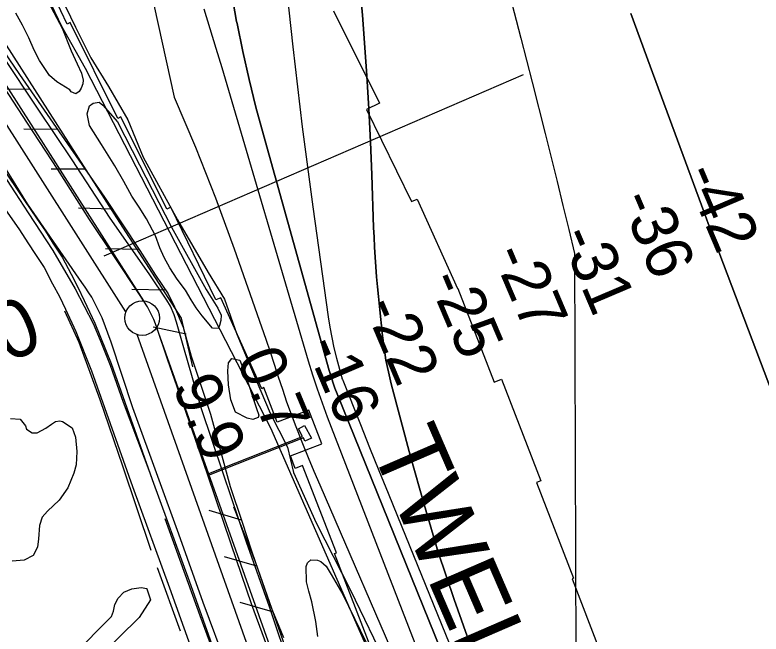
# Model space of a CAD drawing. Extents: x 3715084 to 3753216, y 488173 to 513963.
# Drawn here: x 3730573 to 3731651, y 510932 to 511826 of the extents above; entities that cross this region are included whole.
import ezdxf

# ---------------------------------------------------------------- set-up
doc = ezdxf.new("R2010")
doc.units = 0
for name, color, linetype in [('V-CHAN-DOCK', 7, 'Continuous'), ('V-FLOD-BASE', 7, 'Continuous'), ('V-LEVE-TOET', 7, 'Continuous'), ('V-RIVR-EDGE', 7, 'Continuous'), ('V-RIVR-RANG', 7, 'Continuous'), ('V-RIVR-RANG-IDEN', 7, 'Continuous'), ('V-ROAD-CNTR', 7, 'Continuous'), ('V-RRAP-FSHR', 7, 'Continuous'), ('V-RRAP-RVMT', 7, 'Continuous'), ('V-RRAP-RVMT-IDEN', 7, 'Continuous'), ('V-SITE-VEGE', 7, 'Continuous'), ('V-SURV-LINE', 7, 'Continuous'), ('V-TOPO-DPTH', 7, 'Continuous'), ('V-TOPO-MINR', 7, 'Continuous'), ('V-TOPO-SHOR', 7, 'Continuous'), ('V-TOPO-WATR', 7, 'Continuous')]:
    doc.layers.add(name, color=color, linetype=linetype)

msp = doc.modelspace()

# ---------------------------------------------------------------- linework, layer by layer
at = {"layer": 'V-CHAN-DOCK'}
msp.add_lwpolyline([(3730853.4, 511164.4), (3730988.9, 511217.5), (3730983, 511228.8), (3730991.7, 511233.7), (3731001.5, 511215.3), (3730992.1, 511210.7), (3730990.2, 511215.5), (3730854.7, 511162.3), (3730853.4, 511164.4)], dxfattribs=at)
at = {"layer": 'V-FLOD-BASE'}
msp.add_lwpolyline([(3730948.9, 510884.4), (3730915.7, 510974.8), (3730885.7, 511062.4), (3730851.5, 511163.4), (3730821, 511250.6), (3730794.2, 511327.9), (3730778, 511376.3), (3730773.8, 511386.7), (3730768.9, 511396.1), (3730764.7, 511404.7), (3730753.1, 511422.5), (3730716.2, 511478.6), (3730680.9, 511531), (3730635.4, 511602.8), (3730591.5, 511669.8), (3730550.4, 511732), (3730489.8, 511830.6)], dxfattribs=at)
at = {"layer": 'V-LEVE-TOET'}
for points in [[(3730972.6, 510878.5), (3730941.1, 510971.8), (3730907.9, 511064.9), (3730874.5, 511163), (3730842.2, 511259), (3730817.2, 511345.5), (3730806.8, 511382.5), (3730803.2, 511393.4), (3730798, 511405.7), (3730792.6, 511414.4), (3730767.4, 511452.4), (3730710.8, 511532.9), (3730655.8, 511616.9), (3730606.8, 511690.3), (3730554.3, 511769.1), (3730503.8, 511850.6)], [(3730880.6, 510883.7), (3730845.4, 510978.2), (3730810, 511076.8), (3730781.7, 511154.6), (3730743.8, 511259), (3730712.4, 511353.6), (3730699.1, 511388.7), (3730690.5, 511406.4), (3730684.3, 511418.5), (3730680.1, 511425), (3730674.7, 511433.1), (3730670, 511439.8), (3730642.9, 511479.1), (3730591.2, 511553.4), (3730550.3, 511618.9), (3730510.1, 511679.4), (3730460.4, 511758.5), (3730412.3, 511830.4)]]:
    msp.add_lwpolyline(points, dxfattribs=at)
at = {"layer": 'V-RIVR-EDGE'}
msp.add_lwpolyline([(3730638.6, 511854.6), (3730660.7, 511808.3), (3730682.8, 511764.4), (3730708.5, 511723), (3730736.6, 511674.9), (3730758.7, 511620.8), (3730808.3, 511530.6), (3730852.6, 511454.3), (3730875.9, 511415.8), (3730893.8, 511365.3), (3730915.2, 511314.8), (3730942.1, 511251.1), (3730967.2, 511202.4), (3730975.5, 511165.8), (3731008.3, 511093.1), (3731057.9, 510995.7), (3731111.7, 510885.1)], dxfattribs=at)
at = {"layer": 'V-RIVR-RANG'}
msp.add_line((3730702.1, 511478.3), (3731307.9, 511740.2), dxfattribs=at)
at = {"layer": 'V-ROAD-CNTR'}
for points in [[(3730316.4, 511915.4), (3730336.3, 511885.2), (3730410.4, 511773.5), (3730526.2, 511594.3), (3730562.2, 511541.4), (3730579.8, 511515.9), (3730592.1, 511497.3), (3730603.1, 511480.4), (3730615.6, 511461.5), (3730627.7, 511438.1), (3730637.5, 511419.9), (3730646.3, 511401.4), (3730661.1, 511369.3), (3730684, 511312.4), (3730743.2, 511145.4), (3730796.8, 510998.9), (3730865.3, 510807.3), (3730945.7, 510584.4), (3731059.2, 510263.6), (3731182, 509917.9)], [(3730352, 511915.8), (3730361.3, 511901.7), (3730435.5, 511790), (3730551.2, 511610.8), (3730587, 511558.4), (3730604.6, 511532.7), (3730617.2, 511513.8), (3730628.2, 511496.9), (3730641.5, 511476.7), (3730654.3, 511452.1), (3730664.2, 511433.4), (3730673.5, 511414.1), (3730688.6, 511381.2), (3730712.1, 511323), (3730771.4, 511155.5), (3730825, 511009.1), (3730893.5, 510817.4), (3730973.9, 510594.5), (3731087.5, 510273.6), (3731234.3, 509860.2), (3731380, 509453.3), (3731512.3, 509081.7), (3731621.1, 508778)]]:
    msp.add_lwpolyline(points, dxfattribs=at)
at = {"layer": 'V-RRAP-FSHR'}
for p, q in [((3730594.9, 511718.5), (3730546.1, 511718.9)), ((3730634.7, 511660.9), (3730585.9, 511661.3)), ((3730674.6, 511603.4), (3730625.8, 511603.6)), ((3730714.1, 511545.7), (3730665.3, 511547)), ((3730752.7, 511487.3), (3730703.9, 511488.6)), ((3730791, 511428.6), (3730742.1, 511430)), ((3730820.7, 511365.4), (3730772.9, 511375.4)), ((3730900.6, 511097), (3730853.7, 511110.8)), ((3730922.7, 511030.6), (3730875.8, 511044.1)), ((3730945.4, 510964.4), (3730898.5, 510978))]:
    msp.add_line(p, q, dxfattribs=at)
for points in [[(3730590.5, 511915.5), (3730640.5, 511810.1), (3730674.7, 511749.4), (3730942.4, 511229.9), (3731087.9, 510898.6), (3731152.8, 510769.6), (3731285.7, 510474.7), (3731364.4, 510257.4), (3731589.4, 509649.7), (3731673.3, 509366.3), (3731711.1, 509159.8), (3731810.3, 508873.9), (3731844.6, 508709.1), (3731864, 508582.5), (3731911.6, 508444.4), (3731969.6, 508298.6), (3732012.2, 508218.2), (3732090.6, 508029.4), (3732177.2, 507789.4), (3732249.3, 507529.5), (3732381.1, 506955.7), (3732463.5, 506674), (3732519.3, 506357.3)], [(3730478.2, 511910.9), (3730724.2, 511526.6), (3730813.3, 511388.4), (3730829.7, 511318.1)], [(3730524, 511828.3), (3730548.6, 511785.2), (3730579.9, 511740.3), (3730632.8, 511663.7), (3730702.7, 511562.9), (3730753.5, 511486.1), (3730776.4, 511450.7), (3730794.4, 511423.3), (3730803.8, 511404.9), (3730816.5, 511375.2), (3730827.9, 511333.5), (3730855.7, 511250), (3730884.3, 511145.3), (3730901.6, 511094), (3730914.6, 511054), (3730927.3, 511017.3), (3730942.1, 510974.2), (3730961.1, 510927.2)], [(3730888.9, 511115.9), (3730921, 511035.8), (3731083.5, 510571.3)]]:
    msp.add_lwpolyline(points, dxfattribs=at)
at = {"layer": 'V-RRAP-RVMT'}
for p, q in [((3730648.6, 511812.9), (3730599.8, 511915.6)), ((3731033.5, 511832), (3731099.8, 511698.9)), ((3730653, 511815), (3730648.6, 511812.9)), ((3730721.9, 511676.7), (3730653, 511815)), ((3731099.8, 511698.9), (3731081.4, 511689.8)), ((3731081.4, 511689.8), (3731146, 511556.6)), ((3730726.4, 511678.9), (3730721.9, 511676.7)), ((3730792.8, 511545.9), (3730726.4, 511678.9)), ((3731146, 511556.6), (3731154.4, 511560.4)), ((3731154.4, 511560.4), (3731212.7, 511431.1)), ((3730798.5, 511548.7), (3730792.8, 511545.9)), ((3730863.5, 511414.7), (3730798.5, 511548.7)), ((3731212.7, 511431.1), (3731213.2, 511431.3)), ((3731213.2, 511431.3), (3731265.6, 511296)), ((3730870.5, 511418), (3730863.5, 511414.7)), ((3730929.8, 511286.6), (3730870.5, 511418)), ((3731265.6, 511296), (3731276.5, 511300.2)), ((3731276.5, 511300.2), (3731333.3, 511153.7)), ((3730932.9, 511288.1), (3730929.8, 511286.6)), ((3730952.3, 511238.1), (3730932.9, 511288.1)), ((3730998.1, 511255.6), (3730952.3, 511238.1)), ((3731016.6, 511207), (3730998.1, 511255.6)), ((3730971.2, 511189.5), (3731016.6, 511207)), ((3730978, 511171.6), (3730971.2, 511189.5)), ((3730988.8, 511175.9), (3730978, 511171.6)), ((3731037.8, 511049.6), (3730988.8, 511175.9)), ((3731333.3, 511153.7), (3731326.7, 511151.1)), ((3731326.7, 511151.1), (3731380.3, 511013)), ((3731034.9, 511048.5), (3731037.8, 511049.6)), ((3731092, 510901.2), (3731034.9, 511048.5)), ((3731380.3, 511013), (3731378.3, 511012.2)), ((3731378.3, 511012.2), (3731427.4, 510885.5))]:
    msp.add_line(p, q, dxfattribs=at)
at = {"layer": 'V-SITE-VEGE'}
for p, q in [((3730584.8, 511915.4), (3730641.3, 511807.1)), ((3730584.3, 511811.4), (3730574.7, 511828.7)), ((3730593.1, 511792.9), (3730584.3, 511811.4)), ((3730641.3, 511807.1), (3730654.4, 511774.3)), ((3730600.8, 511775.2), (3730593.1, 511792.9)), ((3730608.5, 511760.5), (3730600.8, 511775.2)), ((3730654.4, 511774.3), (3730663.2, 511755.4)), ((3730623.1, 511738.9), (3730608.5, 511760.5)), ((3730663.2, 511755.4), (3730669.3, 511742)), ((3730669.3, 511742), (3730672, 511731.9)), ((3730633.9, 511729.7), (3730623.1, 511738.9)), ((3730652.4, 511718.1), (3730633.9, 511729.7)), ((3730672, 511731.9), (3730671.2, 511726.9)), ((3730654.7, 511715), (3730652.4, 511718.1)), ((3730668.9, 511720.4), (3730666.2, 511715.4)), ((3730671.2, 511726.9), (3730668.9, 511720.4)), ((3730661.2, 511712.3), (3730654.7, 511715)), ((3730666.2, 511715.4), (3730661.2, 511712.3))]:
    msp.add_line(p, q, dxfattribs=at)
for points in [[(3730858.8, 511373.9), (3730843.8, 511391.6), (3730834.9, 511403.2), (3730828, 511415.1), (3730819.5, 511429), (3730807.6, 511444.8), (3730796.9, 511461), (3730788.8, 511476.1), (3730782.6, 511489.9), (3730776.1, 511507.3), (3730763.1, 511531.9), (3730752.7, 511548.5), (3730742.3, 511564.3), (3730730.8, 511585.9), (3730717.7, 511608.2), (3730698.5, 511639.1), (3730681.2, 511666.5), (3730677.4, 511683.4), (3730681.2, 511695), (3730686.2, 511698.8), (3730694.7, 511700.3), (3730700.1, 511695.7), (3730721.6, 511671.8), (3730753.1, 511609.7), (3730799.6, 511519.9), (3730849.6, 511429.8), (3730866.5, 511402.8), (3730871.1, 511392.8), (3730870.7, 511385), (3730868.8, 511377.7), (3730866.8, 511373.5)], [(3730908.7, 511244), (3730892.1, 511252.5), (3730885.2, 511270.6), (3730881.8, 511292.2), (3730881, 511312.6), (3730881.8, 511323.8), (3730886.4, 511330.3), (3730898, 511328), (3730907.2, 511303.7), (3730915.3, 511278.3), (3730922.2, 511257.9), (3730925.6, 511248.3), (3730924.8, 511244.8), (3730917.1, 511242.1)], [(3730345.5, 510641.4), (3730430.8, 510713.1), (3730600.7, 510844.7), (3730712.7, 510957.9), (3730715.8, 510965.6), (3730717.8, 510974.9), (3730722.5, 510984.1), (3730730.7, 510992.8), (3730742, 510997.9), (3730755.8, 510999.4), (3730764, 510998.4), (3730764, 510997.9), (3730769.1, 510982), (3730752.7, 510956.4), (3730636.6, 510842.1), (3730464.6, 510707.4), (3730366.5, 510628.5), (3730350.1, 510622.9), (3730342.4, 510622.9), (3730340.4, 510624.5), (3730338.8, 510629.1), (3730340.4, 510634.2)]]:
    msp.add_lwpolyline(points, close=True, dxfattribs=at)
for points in [[(3730566.8, 511243.8), (3730580.7, 511242.8), (3730588.4, 511233), (3730589.9, 511228.4), (3730598.1, 511222.8), (3730605.3, 511222.8), (3730618.1, 511229.4), (3730626.3, 511235.6), (3730632, 511239.1), (3730638.1, 511240.2), (3730642.2, 511239.1), (3730656.1, 511229.9), (3730660.7, 511216.5), (3730662.7, 511196), (3730661.7, 511176.5), (3730658.1, 511164.7), (3730649.8, 511143.7), (3730637, 511125.8), (3730620.5, 511109.9), (3730612.8, 511101.2), (3730608.7, 511088.9), (3730607.2, 511069.9), (3730605.6, 511057.6), (3730599.4, 511045.8), (3730586.6, 511039.1), (3730569.2, 511037.6)], [(3731011, 510929), (3731007.9, 510950.5), (3731002.2, 510978.7), (3730998, 510994.1), (3730994.5, 511007.6), (3730994.1, 511029.9), (3730996.1, 511035.3), (3731000.7, 511039.5), (3731010.3, 511039.1), (3731015.3, 511037.2), (3731023, 511030.6), (3731030, 511018.3), (3731046.9, 510989.4), (3731088.7, 510903.4)]]:
    msp.add_lwpolyline(points, dxfattribs=at)
at = {"layer": 'V-SURV-LINE'}
for points in [[(3730733.7, 511397.4), (3730404.5, 511913.2)], [(3730439.8, 511913.6), (3730759, 511413.5)], [(3730778, 511374.8), (3731283.4, 509953.1)], [(3731255.1, 509943.1), (3730749.7, 511364.8)]]:
    msp.add_lwpolyline(points, dxfattribs=at)
msp.add_circle((3730757.1, 511388.6), 25, dxfattribs=at)
at = {"layer": 'V-TOPO-DPTH'}
for points in [[(3730756.9, 511917.6), (3730803.4, 511707.4), (3730834.3, 511635.2), (3730863, 511562.1), (3730890.1, 511488.4), (3730929.5, 511376), (3730935.7, 511358), (3730941.8, 511340), (3730947.8, 511321.9), (3730953.6, 511303.8), (3730959.6, 511285.7), (3730965.7, 511267.6), (3730972.3, 511249.8), (3730979, 511231.9), (3730980.9, 511227.3), (3730988.8, 511207.4), (3730996.9, 511187.4), (3731005.2, 511167.6), (3731013.7, 511147.8), (3731261.4, 510576.3)], [(3731279, 510686), (3731038.8, 511279.4), (3731035.6, 511287.6), (3731032.7, 511295.9), (3731030, 511304.3), (3731027.4, 511312.7), (3730932.2, 511653), (3730921.5, 511692.9), (3730911.6, 511733), (3730902.6, 511773.3), (3730894.2, 511813.7), (3730893.6, 511816.8), (3730886.4, 511855.9)], [(3731279, 510686), (3731038.8, 511279.4), (3731035.6, 511287.6), (3731032.7, 511295.9), (3731030, 511304.3), (3731027.4, 511312.7), (3730932.2, 511653), (3730921.5, 511692.9), (3730911.6, 511733), (3730902.6, 511773.3), (3730894.2, 511813.7), (3730893.6, 511816.8), (3730886.4, 511855.9)], [(3731073.1, 511853.4), (3731075.5, 511825.9), (3731078.5, 511785.8), (3731081.8, 511738.2), (3731084.8, 511690.6), (3731087.1, 511643), (3731089, 511595.4), (3731091.5, 511519.3), (3731092.1, 511505.1), (3731092.8, 511490.8), (3731093.7, 511476.5), (3731094.7, 511462.3), (3731095.8, 511448), (3731097.1, 511433.8), (3731098.4, 511419.6), (3731099.8, 511405.4), (3731104.3, 511363), (3731106.5, 511345.4), (3731109.3, 511328), (3731112.9, 511310.7), (3731117, 511293.5), (3731144.8, 511188.6), (3731164.3, 511119.3), (3731185, 511050.5), (3731207.8, 510982.3), (3731231.9, 510914.5)], [(3731231.9, 510914.5), (3731207.8, 510982.3), (3731185, 511050.5), (3731164.3, 511119.3), (3731144.8, 511188.6), (3731117, 511293.5), (3731112.9, 511310.7), (3731109.3, 511328), (3731106.5, 511345.4), (3731104.3, 511363), (3731099.8, 511405.4), (3731098.4, 511419.6), (3731097.1, 511433.8), (3731095.8, 511448), (3731094.7, 511462.3), (3731093.7, 511476.5), (3731092.8, 511490.8), (3731092.1, 511505.1), (3731091.5, 511519.3), (3731089, 511595.4), (3731087.1, 511643), (3731084.8, 511690.6), (3731081.8, 511738.2), (3731078.5, 511785.8), (3731075.5, 511825.9), (3731073.1, 511853.4)], [(3731287.9, 511856), (3731304.3, 511792.7), (3731320.4, 511729.3), (3731339.2, 511654.9), (3731347.9, 511620.3), (3731356.5, 511585.7), (3731365, 511551), (3731373.6, 511516.4), (3731373.6, 511516.3), (3731381.9, 511481.7), (3731384.4, 510610), (3731389.3, 510595.8), (3731394.3, 510581.7), (3731399.3, 510567.5), (3731404.4, 510553.4), (3731527.2, 510212.8), (3731546.3, 510160), (3731565.4, 510107.1), (3731584.5, 510054.3), (3731603.6, 510001.6), (3731618.3, 509961.1), (3731630, 509928.5), (3731641.6, 509895.9)], [(3731287.9, 511856), (3731304.3, 511792.7), (3731320.4, 511729.3), (3731339.2, 511654.9), (3731347.9, 511620.3), (3731356.5, 511585.7), (3731365, 511551), (3731373.6, 511516.4), (3731373.6, 511516.3), (3731381.9, 511481.7), (3731384.4, 510610), (3731389.3, 510595.8), (3731394.3, 510581.7), (3731399.3, 510567.5), (3731404.4, 510553.4), (3731527.2, 510212.8), (3731546.3, 510160), (3731565.4, 510107.1), (3731584.5, 510054.3), (3731603.6, 510001.6), (3731618.3, 509961.1), (3731630, 509928.5), (3731641.6, 509895.9)], [(3731745.6, 511075.2), (3731585, 511498.3), (3731580, 511511.7), (3731575, 511525), (3731570, 511538.3), (3731565.1, 511551.7), (3731519, 511676.5), (3731491, 511752.2), (3731463.1, 511828)], [(3731745.6, 511075.2), (3731585, 511498.3), (3731580, 511511.7), (3731575, 511525), (3731570, 511538.3), (3731565.1, 511551.7), (3731519, 511676.5), (3731491, 511752.2), (3731463.1, 511828)]]:
    msp.add_lwpolyline(points, dxfattribs=at)
at = {"layer": 'V-TOPO-MINR'}
for points in [[(3730965.9, 511860.2), (3730974.8, 511779.9), (3730981.5, 511722.2), (3730988.4, 511664.5), (3730995.9, 511606.9), (3731003.6, 511549.3), (3731025.7, 511390.2), (3731028.1, 511375.2), (3731030.9, 511360.3), (3731034.2, 511345.5), (3731037.8, 511330.8), (3731045, 511304.3), (3731045.4, 511302.9), (3731045.8, 511301.5), (3731046.3, 511300.1), (3731046.8, 511298.7), (3731072.3, 511235.1), (3731085.6, 511201.9), (3731098.9, 511168.7), (3731112.3, 511135.6), (3731125.8, 511102.4), (3731339.4, 510578.4)], [(3730886.4, 511855.9), (3730893.6, 511816.8), (3730894.2, 511813.7), (3730902.6, 511773.3), (3730911.6, 511733), (3730921.5, 511692.9), (3730932.2, 511653), (3731027.4, 511312.7), (3731030, 511304.3), (3731032.7, 511295.9), (3731035.6, 511287.6), (3731038.8, 511279.4), (3731279, 510686)], [(3731073.1, 511853.4), (3731075.5, 511825.9), (3731078.5, 511785.8), (3731081.8, 511738.2), (3731084.8, 511690.6), (3731087.1, 511643), (3731089, 511595.4), (3731091.5, 511519.3), (3731092.1, 511505.1), (3731092.8, 511490.8), (3731093.7, 511476.5), (3731094.7, 511462.3), (3731095.8, 511448), (3731097.1, 511433.8), (3731098.4, 511419.6), (3731099.8, 511405.4), (3731104.3, 511363), (3731106.5, 511345.4), (3731109.3, 511328), (3731112.9, 511310.7), (3731117, 511293.5), (3731144.8, 511188.6), (3731164.3, 511119.3), (3731185, 511050.5), (3731207.8, 510982.3), (3731231.9, 510914.5)], [(3731287.9, 511856), (3731304.3, 511792.7), (3731320.4, 511729.3), (3731339.2, 511654.9), (3731347.9, 511620.3), (3731356.5, 511585.7), (3731365, 511551), (3731373.6, 511516.4), (3731373.6, 511516.3), (3731381.9, 511481.7), (3731384.4, 510610), (3731389.3, 510595.8), (3731394.3, 510581.7), (3731399.3, 510567.5), (3731404.4, 510553.4), (3731527.2, 510212.8), (3731546.3, 510160), (3731565.4, 510107.1), (3731584.5, 510054.3), (3731603.6, 510001.6), (3731618.3, 509961.1), (3731630, 509928.5), (3731641.6, 509895.9)], [(3730846.4, 511835), (3730855, 511806.7), (3730863.5, 511778.4), (3730872, 511750.1), (3730997, 511326.9), (3731003.3, 511306.6), (3731010, 511286.3), (3731017.1, 511266.2), (3731024.5, 511246.2), (3731132.6, 510966.5), (3731160.3, 510895.8)], [(3731463.1, 511828), (3731491, 511752.2), (3731519, 511676.5), (3731565.1, 511551.7), (3731570, 511538.3), (3731575, 511525), (3731580, 511511.7), (3731585, 511498.3), (3731745.6, 511075.2)]]:
    msp.add_lwpolyline(points, dxfattribs=at)
at = {"layer": 'V-TOPO-SHOR'}
msp.add_line((3730778.8, 511028.4), (3730812.2, 510936.9), dxfattribs=at)
for points in [[(3730351.4, 511912.5), (3730357.9, 511902.7), (3730413.9, 511815), (3730491.3, 511694.6), (3730542, 511617.5), (3730592.4, 511540.6), (3730627.9, 511486.2), (3730660.3, 511430.8), (3730686.3, 511380.7), (3730696.5, 511356.5), (3730710.7, 511320.7), (3730729.7, 511267.1), (3730760, 511186.9), (3730770, 511159.8)], [(3730645, 511398.8), (3730665.6, 511353.7), (3730695.9, 511271), (3730728.5, 511175.3), (3730769.8, 511053.4)], [(3730789.7, 511099.2), (3730840.6, 510959), (3730875.5, 510863.9), (3730912.5, 510760.2), (3730944.3, 510673.1), (3730979.8, 510570.8), (3731015.2, 510473.6), (3731049.9, 510378.4), (3731087.6, 510275.1), (3731126.1, 510163.2), (3731159.8, 510067.6), (3731189.3, 509988.7), (3731223.2, 509887.9), (3731249.4, 509812.1), (3731276.9, 509738.1), (3731311.8, 509646.1), (3731344.6, 509553.5), (3731380.3, 509457.4), (3731421.4, 509337), (3731457.9, 509239), (3731487.7, 509152.6), (3731531.1, 509030.2), (3731557.3, 508957), (3731588.1, 508867)]]:
    msp.add_lwpolyline(points, dxfattribs=at)
at = {"layer": 'V-TOPO-WATR'}
msp.add_lwpolyline([(3730756.9, 511917.6), (3730803.4, 511707.4), (3730834.3, 511635.2), (3730863, 511562.1), (3730890.1, 511488.4), (3730929.5, 511376), (3730935.7, 511358), (3730941.8, 511340), (3730947.8, 511321.9), (3730953.6, 511303.8), (3730959.6, 511285.7), (3730965.7, 511267.6), (3730972.3, 511249.8), (3730979, 511231.9), (3730980.9, 511227.3), (3730988.8, 511207.4), (3730996.9, 511187.4), (3731005.2, 511167.6), (3731013.7, 511147.8), (3731261.4, 510576.3)], dxfattribs=at)

# ---------------------------------------------------------------- texts
at = {"layer": 'V-RIVR-RANG'}
for s, rotation, p in [('-42', 293.037, (3731538.7, 511597.5)), ('-36', 293.037, (3731446.1, 511559.5)), ('-31', 293.037, (3731359.5, 511507.8)), ('-27', 293.037, (3731262.1, 511481.2)), ('-25', 293.037, (3731169.3, 511443.8)), ('-22', 293.037, (3731076.8, 511405.8)), ('-16', 293.037, (3730992.3, 511349)), ('0.7', 292.7583, (3730892.4, 511329.6)), ('9.9', 292.7583, (3730800.1, 511290.9))]:
    msp.add_text(s, height=67, rotation=rotation, dxfattribs=at).set_placement(p)
at = {"layer": 'V-RIVR-RANG-IDEN'}
msp.add_text('U-030', height=83, rotation=23.2353, dxfattribs=at).set_placement((3730340.3, 511228.3))
at = {"layer": 'V-RRAP-RVMT-IDEN'}
msp.add_text('TWELVE', height=100, rotation=293.433, dxfattribs=at).set_placement((3731085.5, 511204.4))

doc.saveas('drawing.dxf')
